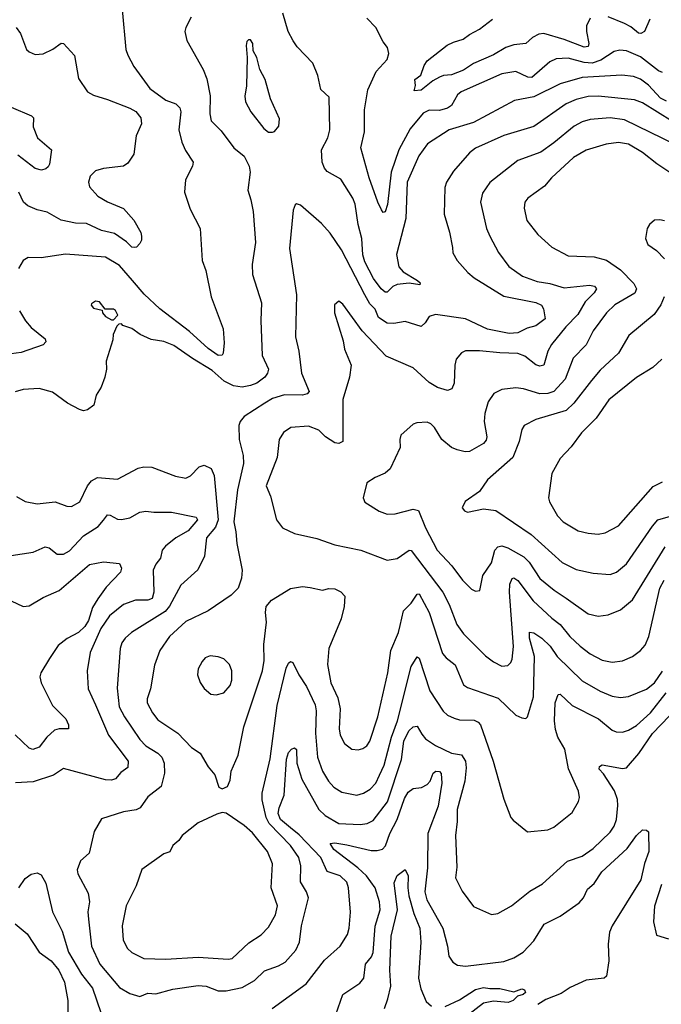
# Model space of a CAD drawing. Extents: x 1995161 to 2088924, y 769148 to 906007.
# Tile 327 of 335: x 2038218 to 2041409, y 897435 to 902333. Entities that reach past the tile are written whole.
import ezdxf

# ---------------------------------------------------------------- set-up
doc = ezdxf.new("R2010")
doc.units = 0

msp = doc.modelspace()

# ---------------------------------------------------------------- linework, layer by layer
at = {"layer": '0CON20XD'}
for points in [[(2039070, 902345), (2039043.8, 902295), (2039040, 902275), (2039049.7, 902229.7), (2039130.8, 902085), (2039149.4, 902039.4), (2039164.6, 901955), (2039162.9, 901865), (2039169.8, 901829.8), (2039219.5, 901779.5), (2039282.5, 901695), (2039333.6, 901653.6), (2039358.8, 901605), (2039364.4, 901575), (2039352.9, 901485), (2039367.4, 901437.4), (2039378.5, 901378.5), (2039390.9, 901225), (2039374.4, 901115), (2039375.6, 901065), (2039420.5, 900925), (2039416.6, 900836.6), (2039423.2, 900663.2), (2039454.5, 900594.5), (2039450.9, 900575), (2039437.3, 900555), (2039397.1, 900525), (2039366.1, 900513.9), (2039325, 900504.8), (2039281.5, 900511.5), (2039235, 900534.3), (2039175, 900588.9), (2039077.5, 900647.5), (2038985, 900713.1), (2038935, 900733.1), (2038871.6, 900741.6), (2038816.5, 900766.5), (2038775, 900797.5), (2038731.7, 900811.7), (2038725, 900820), (2038711.7, 900818.3), (2038701.7, 900808.3), (2038683.6, 900766.4), (2038680.7, 900740.7), (2038648.8, 900635), (2038650, 900595), (2038641.4, 900555), (2038622.9, 900505), (2038598.6, 900465), (2038586, 900415), (2038555, 900392), (2038535, 900388), (2038515, 900394.3), (2038455, 900425.6), (2038380.6, 900480.6), (2038315, 900497.9), (2038235, 900493.3), (2038195, 900481.4)], [(2038727, 902383), (2038746.5, 902185), (2038755, 902156.2), (2038785, 902100), (2038865, 901991.5), (2038945, 901932.7), (2038994.6, 901914.6), (2039014.4, 901895), (2039019.1, 901875), (2039010, 901785), (2039024.7, 901724.7), (2039043.1, 901683.1), (2039080.8, 901625), (2039078, 901605), (2039043, 901537), (2039037.3, 901475), (2039065, 901390), (2039115.6, 901295), (2039125.7, 901135.7), (2039142.9, 901085), (2039170, 900955), (2039230, 900795), (2039235.6, 900725), (2039230, 900675), (2039225, 900664), (2039205, 900662.5), (2039155, 900696.9), (2039062.3, 900782.3), (2038915, 900894.5), (2038837.6, 900967.6), (2038779.2, 901035), (2038715, 901110), (2038645, 901151.5), (2038445, 901166.5), (2038325, 901149.1), (2038259.7, 901150.3), (2038236, 901135), (2038212.5, 901095)], [(2041435, 901927.4), (2041405, 901942), (2041345, 902007.5), (2041305, 902037.6), (2041271.2, 902051.2), (2041212.5, 902057.5), (2041015, 902045.2), (2040905.2, 902014.8), (2040775, 901949.5), (2040678.1, 901931.9), (2040475, 901822.5), (2040354.2, 901785), (2040245.6, 901715), (2040203.5, 901656.5), (2040144.6, 901524.6), (2040137.9, 901345), (2040092.1, 901165), (2040104, 901104), (2040125, 901079.1), (2040196.2, 901035), (2040208.8, 901025), (2040207.5, 901015), (2040155, 901021.8), (2040095, 901015.3), (2040074.3, 901005.7), (2040045, 900978.6), (2040035, 900978.1), (2040015, 900994.5), (2039976.6, 901045), (2039935, 901127.9), (2039923.9, 901163.9), (2039919.2, 901245), (2039900.9, 901315), (2039886.6, 901415), (2039875.2, 901445.2), (2039815, 901540), (2039747.6, 901577.6), (2039733.3, 901595), (2039722.7, 901625), (2039719.4, 901685), (2039750.6, 901745), (2039760, 901785), (2039757.3, 901947.3), (2039715, 901986.7), (2039700.8, 902055), (2039675, 902116.7), (2039598.3, 902198.3), (2039577.9, 902227.9), (2039553.5, 902275), (2039526.4, 902365)], [(2041352.2, 902335), (2041325, 902274.4), (2041306.1, 902263.9), (2041295, 902266.2), (2041257.4, 902297.4), (2041225, 902314.8), (2041145, 902346.7)], [(2038200, 902295), (2038221.2, 902265), (2038251.2, 902185), (2038265, 902173.8), (2038295, 902160), (2038335, 902163.3), (2038383.2, 902186.8), (2038424.1, 902215.9), (2038435, 902214), (2038490.6, 902155), (2038511, 902041), (2038555, 901974.3), (2038585, 901956.9), (2038655, 901936.5), (2038765, 901893.5), (2038795.8, 901875.8), (2038821.2, 901845), (2038824.5, 901815), (2038796.7, 901755), (2038785.5, 901665), (2038755, 901619.2), (2038735, 901604.4), (2038635, 901593.5), (2038595, 901580.6), (2038568.6, 901555), (2038560, 901525), (2038565, 901501.4), (2038605.8, 901455.8), (2038655, 901427.1), (2038735, 901394.4), (2038785, 901336), (2038820.8, 901275), (2038823.3, 901256.7), (2038823, 901237), (2038815, 901220), (2038798.8, 901201.2), (2038789.3, 901199.3), (2038775, 901200.8), (2038748.9, 901228.9), (2038689.4, 901269.4), (2038624, 901285), (2038549.5, 901319.5), (2038495, 901321.4), (2038425, 901336.2), (2038355, 901376.4), (2038305, 901386.6), (2038258, 901408), (2038237.5, 901425), (2038212.9, 901475)], [(2041415, 902070.5), (2041395, 902078.5), (2041305, 902148.8), (2041235, 902177.5), (2041201.8, 902181.8), (2041175, 902175.4), (2041108.7, 902131.3), (2041065, 902116.4), (2041025, 902119.5), (2040945, 902141.6), (2040885, 902139.2), (2040855, 902122.7), (2040765, 902045.4), (2040745, 902046.7), (2040685, 902075.4), (2040615, 902063.8), (2040412.9, 901975), (2040395, 901960), (2040365, 901906.9), (2040345, 901892.3), (2040305, 901881.8), (2040255, 901883.3), (2040225, 901868.9), (2040160.3, 901789.7), (2040102.6, 901685), (2040065.2, 901575), (2040046.8, 901413.2), (2040035, 901376.7), (2040025, 901373.8), (2040017.4, 901387.4), (2039998.2, 901425), (2039956.4, 901546.4), (2039914.5, 901695), (2039933.5, 901775), (2039932, 901885), (2039949.6, 901985), (2039990, 902075), (2040045.8, 902135), (2040053.8, 902165), (2040046.7, 902195), (2040025, 902222.5), (2039989.2, 902295), (2039945, 902341.4)], [(2040925, 902233.9), (2040825, 902264.1), (2040798.9, 902261.1), (2040767.5, 902245), (2040735.6, 902214.4), (2040675, 902207.8), (2040635, 902195.3), (2040575, 902158.9), (2040474.5, 902115.5), (2040425, 902082.6), (2040365, 902058.9), (2040325, 902055.5), (2040305, 902046.5), (2040271.8, 902028.2), (2040215, 901982.9), (2040180, 901980), (2040186.2, 902005), (2040183.3, 902035), (2040212.5, 902057.5), (2040228.6, 902105), (2040245, 902128.1), (2040344.2, 902205.8), (2040375, 902222.1), (2040424, 902236), (2040455, 902260), (2040505, 902286.1), (2040568.5, 902335)], [(2041055, 902340.8), (2041037.4, 902302.6), (2041036.1, 902275), (2041047.9, 902215), (2041045, 902200), (2041025, 902196.9), (2040925, 902233.9)], [(2039475, 901773.8), (2039485, 901776.7), (2039506.8, 901803.2), (2039509.4, 901839.4), (2039465, 901940), (2039438.1, 902035), (2039412.5, 902085), (2039397.1, 902145), (2039378.3, 902178.3), (2039378, 902215), (2039365, 902232.5), (2039355, 902232.5), (2039347.5, 902225), (2039344, 902205), (2039349.2, 902145), (2039345.5, 902004.5), (2039337, 901953), (2039340.6, 901925), (2039367.5, 901875), (2039431.4, 901791.4), (2039455, 901774), (2039475, 901773.8)], [(2041465, 901827.4), (2041315, 901919.7), (2041274.8, 901934.8), (2041095, 901951.9), (2041045, 901950.8), (2040985, 901936.9), (2040935, 901915.3), (2040775, 901802.1), (2040625, 901757.1), (2040485, 901693.8), (2040455, 901671.5), (2040375, 901579.2), (2040340.6, 901525), (2040332.4, 901497.6), (2040328.9, 901365), (2040356, 901276), (2040369.7, 901199.7), (2040372.7, 901172.7), (2040394.2, 901135), (2040446.7, 901075), (2040478.8, 901048.8), (2040625, 900958.2), (2040785, 900926), (2040812.7, 900912.7), (2040823.3, 900895), (2040830.6, 900845), (2040785, 900810), (2040741.7, 900798.3), (2040695, 900775.4), (2040651.7, 900771.7), (2040545, 900794.2), (2040435, 900845.2), (2040285, 900866.6), (2040255, 900857.1), (2040234.7, 900825.3), (2040215, 900807.8), (2040135, 900831.1), (2040078.3, 900821.7), (2040045, 900823.3), (2040002.6, 900852.6), (2039985, 900893.3), (2039959.2, 900919.2), (2039933.9, 900963.9), (2039818.9, 901188.9), (2039761.5, 901271.5), (2039718.7, 901318.7), (2039615, 901410.8), (2039595, 901418), (2039587.1, 901412.9), (2039577.8, 901385), (2039559.2, 901195), (2039594.6, 900965), (2039589.6, 900755), (2039606.5, 900685), (2039619.6, 900575), (2039656.7, 900483.3), (2039648.3, 900471.7), (2039624.7, 900465.3), (2039535, 900467.6), (2039475, 900448.2), (2039436.9, 900425), (2039335, 900360), (2039314.2, 900335), (2039307.1, 900315), (2039309.4, 900245), (2039329.6, 900165), (2039331.5, 900125), (2039301.6, 899995), (2039282.2, 899835), (2039293.4, 899785), (2039297.1, 899727.1), (2039324.4, 899595), (2039321.4, 899555), (2039304.4, 899505.6), (2039269.1, 899470.9), (2039155, 899393.5), (2039045, 899338.8), (2038962.5, 899265), (2038915.4, 899195), (2038887.8, 899122.2), (2038867.7, 899005), (2038851.5, 898955), (2038852.7, 898935), (2038878.2, 898885), (2038905, 898850.9), (2039003.6, 898783.6), (2039072.6, 898712.6), (2039115.8, 898685), (2039155, 898616.7), (2039187.7, 898577.7), (2039207.5, 898515), (2039225, 898507.5), (2039250.7, 898519.3), (2039265, 898550), (2039269.2, 898595), (2039304.3, 898675), (2039332.1, 898815), (2039425.3, 899095), (2039433.4, 899145), (2039431.3, 899225), (2039445.5, 899335.5), (2039440, 899385), (2039444.2, 899415), (2039470, 899445), (2039565, 899504.4), (2039625, 899513.1), (2039662, 899508), (2039724, 899496), (2039755.9, 899504.1), (2039785, 899502), (2039815, 899488), (2039835.6, 899465), (2039831.9, 899415), (2039817, 899353), (2039754.5, 899205), (2039748.2, 899125), (2039765.6, 899034.4), (2039799.9, 898959.9), (2039812.3, 898905), (2039806.5, 898805), (2039811.8, 898775), (2039832.6, 898732.6), (2039870, 898705), (2039901.1, 898701.1), (2039925, 898707.1), (2039945, 898720.6), (2039960, 898745), (2039998.9, 898865), (2040049.2, 899085), (2040063.9, 899195), (2040101.5, 899285), (2040110.1, 899319.9), (2040126.8, 899393.2), (2040165, 899431.5), (2040194, 899476), (2040205, 899476.9), (2040253.8, 899383.8), (2040321.2, 899181.2), (2040338.5, 899158.5), (2040383.4, 899123.4), (2040425.3, 899025.3), (2040445, 899010.9), (2040597.6, 898957.6), (2040685, 898874), (2040715, 898860), (2040735, 898857.5), (2040743.8, 898866.2), (2040772.7, 898965), (2040778.8, 899165), (2040753.5, 899256.5), (2040754, 899286), (2040775, 899283.5), (2040815, 899256.1), (2040856.6, 899216.6), (2040890.8, 899165), (2041015, 899043.8), (2041105, 898992.5), (2041165, 898967.7), (2041205, 898961.8), (2041245, 898966.2), (2041335, 899002.5), (2041374.7, 899035), (2041415, 899093.1)], [(2038175, 901898.6), (2038276.7, 901855), (2038286, 901845), (2038285, 901800), (2038306.7, 901745), (2038376.7, 901685), (2038365.8, 901614.2), (2038358.8, 901601.2), (2038348.8, 901591.2), (2038325.8, 901584.2), (2038295, 901592.5), (2038209.5, 901659.5)], [(2041480.9, 901710.9), (2041225, 901835.3), (2041155, 901845.3), (2041055, 901836.9), (2041015.2, 901824.8), (2040975, 901803.1), (2040875, 901720.4), (2040809.4, 901675), (2040695, 901633.3), (2040556.3, 901523.7), (2040519.1, 901470.9), (2040509.1, 901425), (2040539.1, 901295), (2040556.1, 901256.1), (2040598.9, 901175), (2040651.1, 901105), (2040717.8, 901057.8), (2040790.6, 901030.6), (2040855, 901020.5), (2040925, 900999.3), (2041052.2, 901012.2), (2041076.9, 901006.9), (2041085.6, 900995), (2041074.4, 900975), (2041030.2, 900929.8), (2040994, 900866), (2040934.1, 900805), (2040862.7, 900717.3), (2040845, 900684.2), (2040825, 900614.4), (2040805, 900610.4), (2040785, 900616.7), (2040730, 900660), (2040695, 900672.8), (2040605.3, 900675.3), (2040505, 900686.7), (2040435, 900685.7), (2040414.5, 900675.5), (2040388.6, 900645), (2040381.1, 900615), (2040379.1, 900525), (2040367, 900497), (2040345, 900488.1), (2040295, 900503.6), (2040255, 900527.8), (2040175, 900601.5), (2040040.1, 900660.1), (2039921.1, 900785), (2039825, 900918.8), (2039805, 900933.3), (2039784, 900915), (2039784.2, 900875.8), (2039826.7, 900735), (2039833.3, 900695), (2039865.6, 900615), (2039857.3, 900555), (2039825.3, 900444.7), (2039825.6, 900235), (2039805, 900224.4), (2039785, 900228.1), (2039738.9, 900258.9), (2039705, 900292.1), (2039655, 900311.8), (2039566.7, 900305), (2039530.2, 900279.8), (2039508.9, 900245), (2039498.5, 900155), (2039443.6, 900015), (2039465, 899963.3), (2039495.7, 899845.7), (2039525, 899806.2), (2039585, 899777.5), (2039695, 899752.7), (2039785, 899720.5), (2039915, 899694.4), (2040045, 899645.5), (2040095, 899652.5), (2040154.2, 899695), (2040165, 899693.6), (2040321.8, 899485), (2040354.1, 899425), (2040391.2, 899325), (2040425, 899278.9), (2040535, 899169.5), (2040575, 899138.5), (2040615, 899117.5)], [(2041500.6, 901540.6), (2041386.7, 901616.7), (2041315, 901672.1), (2041245, 901714.7), (2041195, 901722.7), (2041135, 901714.6), (2041035, 901684.6), (2040972.2, 901647.8), (2040863.2, 901546.8), (2040828.1, 901505), (2040745.7, 901445), (2040730.5, 901425), (2040726.5, 901395), (2040739.4, 901335), (2040794, 901264), (2040865, 901201.9), (2040945, 901158.5), (2041075, 901153.2), (2041136.6, 901136.6), (2041205, 901088.8), (2041271.6, 901021.6), (2041284.7, 900995), (2041277.5, 900972.5), (2041177.8, 900915), (2041135.3, 900874.7), (2041070.4, 900785), (2041035.5, 900715), (2040970.6, 900649.4), (2040930, 900545), (2040875, 900483.4), (2040845, 900473.5), (2040805, 900472.4), (2040723, 900497), (2040685, 900501.9), (2040615, 900492.9), (2040576.4, 900473.6), (2040547.6, 900432.4), (2040531.8, 900375), (2040528.2, 900335), (2040541.3, 900258.7), (2040538.3, 900241.7), (2040524.3, 900225), (2040455, 900185.4), (2040433.1, 900183.1), (2040393.7, 900193.7), (2040365, 900205.8), (2040318, 900245), (2040280.8, 900305), (2040262.6, 900322.6), (2040245, 900330.6), (2040192.1, 900327.9), (2040175, 900322), (2040113, 900267), (2040108, 900245), (2040110.8, 900205), (2040060.9, 900099.1), (2040035, 900077.1), (2039985, 900055.7), (2039945, 900028.8), (2039926.2, 899955), (2039935, 899932.5), (2040005, 899888), (2040045, 899873.1), (2040085, 899874.4), (2040175, 899898.9), (2040201.2, 899891.2), (2040236, 899806), (2040294.4, 899694.4), (2040366.5, 899616.5), (2040420, 899545), (2040465, 899500.8), (2040485, 899491.2), (2040505.8, 899494.2), (2040521.7, 899568.3), (2040565, 899632), (2040580.4, 899695), (2040595, 899711.8), (2040615, 899715.4), (2040645, 899706.8), (2040725, 899660.9), (2040750.9, 899635), (2040804.1, 899554.1), (2040875.3, 899495.3), (2040936.2, 899456.2), (2041045, 899377.3), (2041095, 899365.6)], [(2041425, 901332), (2041401.7, 901338.3), (2041374.1, 901335.9), (2041350, 901315), (2041338, 901295), (2041330, 901245), (2041341.2, 901215), (2041384.4, 901184.4), (2041423.8, 901143.8)], [(2038685, 900840), (2038706.4, 900863.6), (2038695, 900886.7), (2038685, 900892.5), (2038642.5, 900892.5), (2038615, 900930), (2038595, 900932.5), (2038575, 900920), (2038573, 900913), (2038585, 900897.5), (2038628.3, 900888.3), (2038630, 900875), (2038645, 900857.5), (2038675, 900840), (2038685, 900840)], [(2041423.6, 900955), (2041406.2, 900915), (2041372.7, 900867.3), (2041247.4, 900762.6), (2041196.4, 900673.6), (2041105, 900590.5), (2041062, 900538), (2040974, 900426), (2040935, 900390), (2040785, 900344.6), (2040727.5, 900315), (2040714.4, 900295), (2040702.5, 900235), (2040669.5, 900155), (2040544.2, 900045), (2040505, 899986.2), (2040433.4, 899936.6), (2040418, 899905), (2040429.7, 899889.7), (2040445, 899882.9), (2040525, 899900), (2040585, 899891.1), (2040761.9, 899771.9), (2040915, 899633.5), (2040985, 899598.2), (2041069.8, 899579.8), (2041155, 899573.3)], [(2038216.9, 900885), (2038246.2, 900835), (2038275, 900802.1), (2038344.2, 900745), (2038348.6, 900731.4), (2038335, 900716), (2038225, 900676.9), (2038175, 900671.5)], [(2041411.4, 900645), (2041366.6, 900603.4), (2041285, 900553.5), (2041148.5, 900441.5), (2041085, 900351.4), (2041012.3, 900277.7), (2040961.1, 900208.9), (2040905, 900150), (2040864.4, 900075), (2040847.8, 899955), (2040853.1, 899935), (2040892.2, 899865), (2040920.8, 899835), (2040995, 899790.9), (2041045, 899778.2), (2041095, 899774.5)], [(2038201.3, 899961.3), (2038245.7, 899935.7), (2038305.5, 899925.5), (2038395, 899934.4), (2038452.8, 899912.8), (2038475, 899911.9), (2038517.1, 899935), (2038555.6, 900015), (2038575, 900040), (2038605, 900055.8), (2038705, 900047.5), (2038807.6, 900102.4), (2038835, 900109.4), (2038875, 900106.7), (2038992.6, 900062.6), (2039045, 900053.1), (2039067.5, 900065), (2039111.1, 900108.9), (2039135, 900117.8), (2039170.6, 900100.6), (2039185.3, 900065.3), (2039205.2, 899845.2), (2039191.7, 899808.3), (2039146.8, 899755), (2039136.4, 899665), (2039103.3, 899596.7), (2039018.9, 899521.1), (2038963.4, 899416.6), (2038940.9, 899389.1), (2038774.7, 899285.3), (2038742.9, 899257.1), (2038726.7, 899233.3), (2038717.1, 899205), (2038702.4, 899007.6), (2038712.9, 898915), (2038739.3, 898865), (2038815, 898752.9), (2038845, 898720.8), (2038905.5, 898685), (2038925.2, 898665.2), (2038937.2, 898635), (2038938.8, 898585), (2038921.5, 898518.5), (2038855, 898467.1), (2038816.7, 898413.3), (2038797, 898403), (2038735, 898392.2), (2038625, 898358.8), (2038588, 898295), (2038562.7, 898187.3), (2038520.2, 898149.8), (2038503.1, 898105), (2038507.5, 898085), (2038558.3, 897988.3), (2038564.5, 897945), (2038556.4, 897895), (2038559.4, 897859.4), (2038574.5, 897725.5), (2038616, 897635), (2038715, 897519.5), (2038765, 897488.5), (2038815, 897474.6)], [(2041095, 899774.5), (2041129.5, 899780.5), (2041195, 899815.7), (2041368.1, 900011.9), (2041415, 900033.6)], [(2038175, 899667.8), (2038285, 899684.4), (2038345, 899711.1), (2038365, 899705.6), (2038405, 899674.4), (2038435, 899674.4), (2038465, 899690.5), (2038535, 899766.1), (2038607.4, 899812.6), (2038634.1, 899844.1), (2038655, 899869.6), (2038668.5, 899868.5), (2038705, 899847.9), (2038725, 899846.4), (2038765, 899855.4), (2038815, 899883.3), (2038845, 899888.9), (2038885, 899882.9), (2038973.3, 899883.3), (2039095, 899859.2), (2039102.5, 899845), (2039055, 899790.8), (2038995, 899755.4), (2038943.1, 899715), (2038926.9, 899695), (2038918.8, 899655), (2038894.7, 899625.3), (2038882, 899595), (2038885.3, 899485), (2038876.1, 899453.9), (2038855, 899446), (2038794.3, 899445.7), (2038735, 899424.6), (2038665, 899367.7), (2038621.6, 899305), (2038568.8, 899185), (2038553.5, 899095), (2038557.8, 899005), (2038595.7, 898925.7), (2038660, 898775), (2038757.8, 898645), (2038756.2, 898613.8), (2038721.7, 898588.3), (2038695, 898556.9), (2038675, 898549.6), (2038645, 898551.6), (2038435, 898608), (2038385.5, 898574.5), (2038285, 898542), (2038197.7, 898537.7)], [(2041155, 899573.3), (2041185.7, 899585), (2041235, 899626.5), (2041365, 899814.5), (2041391.9, 899845), (2041455, 899863.1)], [(2041095, 899365.6), (2041145, 899372.9), (2041205, 899398.1), (2041265, 899446.7), (2041428.6, 899711.4)], [(2038175, 899442.2), (2038235, 899414.4), (2038265, 899417.5), (2038335, 899458.5), (2038415, 899494.5), (2038565, 899623.1), (2038635, 899635.8), (2038715, 899627.5), (2038724.4, 899605), (2038718.6, 899585), (2038648.8, 899511.2), (2038607, 899453), (2038580.7, 899409.3), (2038560.2, 899345), (2038541.6, 899315), (2038510.8, 899285), (2038454.8, 899255.2), (2038409, 899221), (2038365.8, 899155.8), (2038322.7, 899085), (2038318.9, 899065), (2038324.4, 899035), (2038381.9, 898921.9), (2038448.2, 898855), (2038461.5, 898825), (2038460.8, 898805), (2038415, 898805.8), (2038391.1, 898798.9), (2038352.2, 898765), (2038315, 898713.9), (2038283.1, 898703.1), (2038265, 898709.5), (2038195, 898775.4)], [(2040615, 899117.5), (2040645, 899120.6), (2040660, 899135), (2040667.1, 899152.9), (2040673.4, 899215), (2040653.3, 899485), (2040655.9, 899525), (2040667.1, 899552.9), (2040675, 899556.7), (2040695, 899543.6), (2040772.1, 899442.1), (2040865, 899355.4), (2040906.4, 899325), (2040953.8, 899265), (2041005, 899216.4), (2041055, 899179.1), (2041115, 899147.5), (2041165, 899137.5), (2041215, 899144.4), (2041265, 899165.7), (2041306, 899195), (2041328.6, 899221.4), (2041347.3, 899265), (2041401.7, 899505), (2041422.2, 899545)], [(2038815, 897474.6), (2038855, 897490.5), (2038895, 897487.9), (2038979.5, 897510.5), (2039105, 897529.6), (2039145, 897526.4), (2039205, 897501.8), (2039245, 897503.2), (2039325, 897518.8), (2039385.9, 897554.1), (2039435, 897601.5), (2039505, 897626.2), (2039538.9, 897645), (2039591.5, 897705), (2039609.2, 897745), (2039620, 897825), (2039654.1, 897965.9), (2039644.4, 897995), (2039613.6, 898045), (2039616.2, 898125), (2039605.3, 898165), (2039565, 898225.9), (2039458.1, 898335), (2039443.1, 898365), (2039423, 898453), (2039423.9, 898486.1), (2039464.3, 898655.7), (2039497.9, 898922.1), (2039543.3, 899106.7), (2039555, 899132.5), (2039565, 899140), (2039575.7, 899135.7), (2039605.5, 899075), (2039645, 899015.6), (2039688, 898925), (2039692.6, 898895), (2039688.8, 898785), (2039699.1, 898665), (2039723.1, 898595), (2039753.5, 898545), (2039780, 898515), (2039820.7, 898490.7), (2039895, 898475.4), (2039927.5, 898485), (2039961.1, 898505), (2039989.2, 898535), (2040007.9, 898575), (2040031.2, 898625), (2040066.9, 898765), (2040096.8, 898845), (2040164.7, 899115), (2040195, 899163.3), (2040205, 899157.5), (2040258.2, 898995), (2040323.5, 898893.5), (2040345, 898874.4), (2040378, 898858), (2040405, 898850.9), (2040478.1, 898848.1), (2040498.5, 898838.5), (2040509.5, 898825), (2040572.9, 898645), (2040625.5, 898455.5), (2040660, 898365), (2040671.5, 898351.5), (2040743, 898293), (2040845, 898303.3), (2040875, 898316.9), (2040965, 898390), (2040997.5, 898445), (2041001.4, 898465), (2040996.7, 898495), (2040946.6, 898606.6), (2040928.2, 898705), (2040893.6, 898763.6), (2040881.7, 898801.7), (2040876.8, 898845), (2040880.9, 898935), (2040895, 898975.8), (2040905, 898977.5), (2040965, 898922.5), (2041096.2, 898856.2), (2041165, 898798.5), (2041185, 898790.4), (2041215, 898788.8), (2041245, 898798.5), (2041285, 898822.7), (2041355, 898885.8), (2041433.5, 898985)], [(2039195, 898974.2), (2039233.3, 898985), (2039265, 899021.2), (2039272.6, 899047.4), (2039273.6, 899093.6), (2039260.8, 899125), (2039233.2, 899153.2), (2039205, 899164.2), (2039165, 899169.2), (2039140.9, 899159.1), (2039125, 899140), (2039105.8, 899105), (2039102.9, 899075), (2039115.7, 899035.7), (2039135, 899006.2), (2039168.8, 898978.8), (2039195, 898974.2)], [(2039473.1, 897415), (2039642.3, 897537.7), (2039734.3, 897655.7), (2039811.9, 897725), (2039847.6, 897782.4), (2039857.1, 897815), (2039863.6, 897893.6), (2039853.2, 898015), (2039845, 898042.9), (2039812.2, 898075), (2039746.8, 898096.8), (2039714.7, 898165), (2039608.3, 898278.3), (2039565, 898313.7), (2039515, 898354.8), (2039503.4, 898385), (2039507.9, 898412.1), (2039533.4, 898476.6), (2039544.8, 898655), (2039555, 898687.5), (2039570, 898705), (2039585, 898710.5), (2039593.7, 898703.7), (2039595.7, 898635), (2039621.7, 898555), (2039706.1, 898405), (2039737.5, 898375), (2039805, 898334.6), (2039910.5, 898329.5), (2039945.3, 898334.7), (2039975, 898350.5), (2040047.5, 898442.5), (2040117.2, 898652.8), (2040127.7, 898745), (2040153.7, 898795), (2040175, 898815.5), (2040195, 898818.6), (2040218.4, 898778.4), (2040235.3, 898755.3), (2040285, 898722.7), (2040364.8, 898684.8), (2040415, 898676.4), (2040434.8, 898644.8), (2040437.8, 898612.2), (2040431.5, 898545), (2040394, 898405), (2040393.9, 898345), (2040384.4, 898275), (2040392.4, 898117.6), (2040384.5, 898065), (2040418.3, 897998.3), (2040475, 897922.5), (2040565, 897882.5), (2040595, 897887.5), (2040664, 897925), (2040755, 897998.9), (2040817.1, 898035), (2040941.7, 898148.3), (2041015, 898171.9), (2041069.5, 898210.5), (2041155, 898292.5), (2041175, 898321.9), (2041185.8, 898354.2), (2041192.6, 898425), (2041191.1, 898455), (2041176.7, 898496.7), (2041121.7, 898581.7), (2041100, 898605), (2041101.7, 898618.3), (2041115, 898626), (2041215, 898608.9), (2041235, 898611.4), (2041297.5, 898682.5), (2041365, 898783.3), (2041450, 898870)], [(2039790, 897385), (2039824.5, 897485), (2039909.2, 897540.8), (2039929.4, 897565), (2039937.9, 897635), (2039967.6, 897672.4), (2039976.5, 897693.5), (2039985.6, 897824.4), (2040010.8, 897905), (2040007.7, 897945), (2039985.8, 898015), (2039941.9, 898075), (2039899.2, 898115), (2039779.6, 898205), (2039761.2, 898235), (2039785, 898237.9), (2039845, 898228.5), (2039965, 898201.3), (2039995, 898200.3), (2040022.3, 898207.7), (2040036.5, 898223.5), (2040058.7, 898285), (2040095.7, 898355), (2040131.2, 898458.8), (2040149.4, 898490.6), (2040175, 898508.2), (2040215.4, 898514.6), (2040245, 898528.1), (2040259.4, 898545), (2040274.2, 898585), (2040287.5, 898595), (2040305, 898594.2), (2040313.6, 898583.6), (2040317.1, 898535), (2040298.6, 898421.4), (2040247.6, 898285), (2040246.7, 898115), (2040232.1, 897995), (2040242.7, 897955), (2040322.3, 897815), (2040345.6, 897725), (2040351.4, 897675), (2040371.2, 897645), (2040395, 897629.4), (2040435.6, 897625.6), (2040625, 897649.1), (2040675, 897666.2), (2040721.1, 897695), (2040775, 897750.5), (2040826.4, 897833.6), (2040905, 897873.6), (2040999.5, 897940.5), (2041022.5, 897965), (2041041.6, 898008.4), (2041075, 898036.5), (2041113.2, 898095), (2041239.1, 898210.9), (2041285, 898275.6), (2041315, 898304), (2041335, 898302), (2041345, 898293.3), (2041346.2, 898195), (2041324.6, 898135.4), (2041307.3, 898055), (2041164.4, 897825.6), (2041151.1, 897795), (2041144.7, 897734.7), (2041147.6, 897652.4), (2041136.2, 897575), (2041124.2, 897565.8), (2041035, 897556.2), (2040955, 897519.1), (2040910.8, 897489.2), (2040835, 897460.2), (2040794, 897434)], [(2039255, 897660), (2039275, 897663.5), (2039358, 897742), (2039419.6, 897780.4), (2039455, 897818.6), (2039489.8, 897880.2), (2039500.5, 897925), (2039468.8, 898015), (2039474.6, 898134.6), (2039450, 898195), (2039375, 898288.5), (2039335, 898324.4), (2039245, 898386.2), (2039225, 898388.8), (2039198.3, 898381.7), (2039105, 898337.5), (2039026, 898275), (2039009.4, 898250.6), (2038980, 898225), (2038965, 898193.3), (2038935, 898183.8), (2038825, 898106.2), (2038797.1, 898025), (2038748.1, 897925), (2038727.5, 897825), (2038733.3, 897755), (2038753.3, 897713.3), (2038775, 897692.7), (2038835, 897663.1), (2038945, 897660.8), (2039105, 897669.7), (2039255, 897660)], [(2038212.9, 898015), (2038245, 898061.4), (2038275, 898082.2), (2038305, 898089.4), (2038325, 898079.4), (2038348.5, 898038.5), (2038381.2, 897895), (2038428.6, 897798.6), (2038460, 897695), (2038525.3, 897585), (2038580, 897515), (2038621.2, 897395)], [(2040031.6, 897415), (2040048, 897462), (2040062.9, 897525), (2040057.9, 897605), (2040064.8, 897775), (2040096.9, 897905), (2040080.9, 898039.1), (2040094.5, 898075.5), (2040135, 898106.2), (2040150, 898075), (2040147.4, 898015), (2040152.6, 897975), (2040177.9, 897887.9), (2040208.3, 897815), (2040212.4, 897745), (2040202, 897565), (2040213.2, 897513.2), (2040238.7, 897448.7), (2040266.6, 897426.6)], [(2041409.3, 898030.7), (2041374.1, 897924.1), (2041369.2, 897845), (2041385, 897780), (2041445, 897761.2)], [(2038195.5, 897835.5), (2038255.8, 897785.8), (2038315.3, 897695.3), (2038375, 897651.6), (2038412.4, 897605), (2038440.6, 897545), (2038458.1, 897455), (2038457.5, 897395)], [(2040333.3, 897425), (2040405, 897457.2), (2040485, 897508.6), (2040525, 897518.8), (2040556.5, 897513.5), (2040605, 897514.5), (2040675, 897497.5), (2040715, 897512.5), (2040727.7, 897507.7), (2040733.3, 897495), (2040722.5, 897485), (2040693.3, 897476.7), (2040672, 897455), (2040646.7, 897445), (2040575, 897451.8), (2040525, 897441.5), (2040415, 897356)]]:
    msp.add_lwpolyline(points, dxfattribs=at)

doc.saveas('drawing.dxf')
